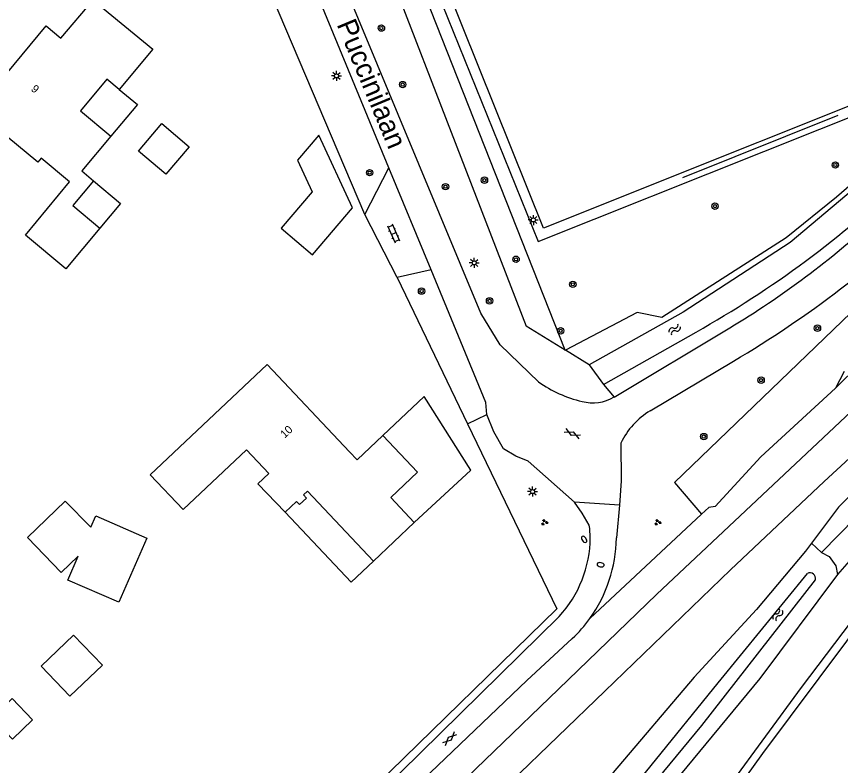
# Model space of a CAD drawing. Extents: x 137999 to 141000, y 397500 to 400501.
# Drawn here: x 138343.7 to 138446.7, y 398897.3 to 398990.9 of the extents above; entities that cross this region are included whole.
import ezdxf

# ---------------------------------------------------------------- set-up
doc = ezdxf.new("R2010")
doc.units = 0
for name, color, linetype in [('gg-afsc-erfafscheiding', 7, 'Continuous'), ('gg-afsc-hekwerk', 7, 'Continuous'), ('gg-anno-huisnummerreeks BGT', 7, 'Continuous'), ('gg-anno-openbare ruimte label', 7, 'Continuous'), ('gg-bbg-gedigitaliseerde bebouwing', 7, 'Continuous'), ('gg-bbg-gedigitaliseerde bijgebouw', 7, 'Continuous'), ('gg-bbg-hoofdgebouw', 7, 'Continuous'), ('gg-bbg-luifel en loopbrug', 7, 'Continuous'), ('gg-knt-BGT kruinlijn', 7, 'Continuous'), ('gg-knt-bronhoudergrens', 7, 'Continuous'), ('gg-knt-verharding', 7, 'Continuous'), ('gg-knt-verharding nz', 7, 'Continuous'), ('gg-kntw-bovenkant insteek waterloop', 7, 'Continuous'), ('gt-grn-groengrens', 7, 'Continuous'), ('gt-symb-boom', 7, 'Continuous'), ('gt-symb-brandkraan', 7, 'Continuous'), ('gt-symb-gesloten verharding', 7, 'Continuous'), ('gt-symb-groenvak', 7, 'Continuous'), ('gt-symb-klinker verharding', 7, 'Continuous'), ('gt-symb-lichtmast', 7, 'Continuous'), ('gt-symb-watersymbool', 7, 'Continuous'), ('gx-grn-maaiveld', 7, 'Continuous')]:
    doc.layers.add(name, color=color, linetype=linetype)

# ---------------------------------------------------------------- blocks, each defined once
blk = doc.blocks.new('gt0-BOOM')
at = {"layer": 'gt-symb-boom'}
for radius in [0.4, 0.2]:
    blk.add_circle((0, 0), radius, dxfattribs=at)
blk = doc.blocks.new('gt0-GRVAK')
at = {"layer": 'gt-symb-groenvak'}
for p, q in [((-0.11, 0.19), (-0.23, 0.24)), ((-0.18, 0.15), (0.09, 0.15)), ((-0.09, 0.21), (-0.16, 0.32)), ((-0.05, 0.21), (-0.05, 0.39)), ((0, 0.21), (0.06, 0.32)), ((0.02, 0.19), (0.13, 0.24)), ((0.26, -0.05), (0.2, 0.06)), ((0.31, -0.05), (0.31, 0.13)), ((0.35, -0.05), (0.41, 0.06)), ((-0.24, -0.23), (-0.36, -0.18)), ((-0.32, -0.26), (-0.05, -0.26)), ((-0.23, -0.21), (-0.29, -0.09)), ((-0.18, -0.2), (-0.18, -0.02)), ((-0.14, -0.21), (-0.07, -0.09)), ((-0.12, -0.23), (0, -0.18)), ((0.24, -0.07), (0.12, -0.02)), ((0.17, -0.11), (0.44, -0.11)), ((0.37, -0.07), (0.49, -0.02))]:
    blk.add_line(p, q, dxfattribs=at)
blk = doc.blocks.new('gt0-GESVH1')
at = {"layer": 'gt-symb-gesloten verharding'}
for p, q in [((-0.99, -0.26), (0.01, 0.24)), ((0.01, -0.26), (-0.99, 0.24)), ((0.01, 0.24), (1.01, -0.26)), ((1.01, 0.24), (0.01, -0.26))]:
    blk.add_line(p, q, dxfattribs=at)
blk = doc.blocks.new('gt0-WA')
at = {"layer": 'gt-symb-watersymbool'}
for centre, start, end in [((-0.32, 0.02), 28.0725, 151.9275), ((0.43, 0.42), 208.0725, 331.9275), ((-0.32, -0.43), 28.0725, 151.9275), ((0.43, -0.03), 208.0725, 331.9275)]:
    blk.add_arc(centre, 0.425, start, end, dxfattribs=at)
blk = doc.blocks.new('gt0-BR')
at = {"layer": 'gt-symb-brandkraan'}
for centre, radius, start, end in [((-0.24, 0), 0.206, 107.5669, 252.4331), ((0.6, -2.66), 3, 106.892, 107.5669), ((0, -0.69), 0.938, 73.108, 106.892), ((-0.6, -2.66), 3, 72.4331, 73.108), ((0.24, 0), 0.206, 287.567, 72.4331), ((0.6, 2.66), 3, 252.4331, 253.108), ((0, 0.69), 0.938, 253.108, 286.8921), ((-0.6, 2.66), 3, 286.8921, 287.567)]:
    blk.add_arc(centre, radius, start, end, dxfattribs=at)
blk = doc.blocks.new('gt0-LMAST')
at = {"layer": 'gt-symb-lichtmast'}
for p, q in [((-0.18, 0.17), (-0.45, 0.44)), ((0, 0.25), (0, 0.62)), ((0.17, 0.17), (0.44, 0.44)), ((-0.25, 0), (-0.63, 0)), ((-0.18, -0.18), (-0.45, -0.45)), ((0, -0.25), (0, -0.63)), ((0.44, -0.45), (0.17, -0.18)), ((0.25, 0), (0.62, 0))]:
    blk.add_line(p, q, dxfattribs=at)
blk.add_circle((0, 0), 0.25, dxfattribs=at)
blk = doc.blocks.new('gt0-KL1')
at = {"layer": 'gt-symb-klinker verharding'}
for p, q in [((-1.15, 0.3), (1.15, 0.3)), ((-1, -0.3), (-1, 0.3)), ((-0.5, 0.3), (-0.5, 0.45)), ((0, -0.3), (0, 0.3)), ((0.5, 0.3), (0.5, 0.45)), ((1, -0.3), (1, 0.3)), ((-1.15, -0.3), (1.15, -0.3)), ((-0.5, -0.45), (-0.5, -0.3)), ((0.5, -0.45), (0.5, -0.3))]:
    blk.add_line(p, q, dxfattribs=at)

msp = doc.modelspace()

# ---------------------------------------------------------------- linework, layer by layer
at = {"layer": 'gg-afsc-erfafscheiding'}
for p, q in [((138387.27, 398966.19), (138372.74, 399000.38)), ((138391.34, 398958.31), (138400.13, 398940.03)), ((138400.13, 398940.03), (138411.26, 398916.91)), ((138411.26, 398916.91), (138381.29, 398887.62))]:
    msp.add_line(p, q, dxfattribs=at)
at = {"layer": 'gg-afsc-hekwerk'}
for p, q in [((138412.31, 398949.24), (138384.42, 399019.89)), ((138446.4, 398978.55), (138426.97, 398970.79))]:
    msp.add_line(p, q, dxfattribs=at)
for points in [[(138465.36, 398985.32), (138452.45, 398973.74), (138446.23, 398968.34), (138439.94, 398963.29), (138424.42, 398953.33), (138421.32, 398953.92), (138412.36, 398949.22)], [(138412.36, 398949.22), (138412.33, 398949.2), (138412.31, 398949.24)]]:
    msp.add_lwpolyline(points, dxfattribs=at)
at = {"layer": 'gg-bbg-gedigitaliseerde bebouwing'}
msp.add_lwpolyline([(138375.09, 398947.44), (138360.47, 398933.65), (138364.56, 398929.32), (138372.47, 398936.78), (138375.27, 398933.81), (138373.92, 398932.54)], dxfattribs=at)
at = {"layer": 'gg-bbg-gedigitaliseerde bijgebouw'}
for points in [[(138376.83, 398964.46), (138380.73, 398961.14), (138385.74, 398967.03), (138381.53, 398976.1), (138378.88, 398972.97), (138380.71, 398969.02), (138376.83, 398964.46)], [(138353.05, 398927.1), (138349.82, 398930.35), (138345.1, 398925.8), (138349.32, 398921.42), (138351.47, 398923.49)], [(138353.05, 398927.1), (138353.67, 398928.53), (138360.05, 398925.74), (138356.54, 398917.71), (138350.16, 398920.5), (138351.47, 398923.49)], [(138346.84, 398909.72), (138350.88, 398913.6), (138354.48, 398909.84), (138350.43, 398905.97), (138346.84, 398909.72)]]:
    msp.add_lwpolyline(points, dxfattribs=at)
at = {"layer": 'gg-bbg-hoofdgebouw'}
for p, q in [((138360.79, 398986.84), (138356.59, 398981.82)), ((138354.15, 398964.49), (138349.89, 398959.41)), ((138385.38, 398936.53), (138375.09, 398947.44)), ((138373.92, 398932.54), (138377.32, 398928.96)), ((138388.37, 398922.87), (138393.46, 398927.68))]:
    msp.add_line(p, q, dxfattribs=at)
for points in [[(138338.63, 398979.16), (138347.46, 398989.75), (138349.28, 398988.23), (138353.31, 398993.04), (138360.79, 398986.84)], [(138356.59, 398981.82), (138355.05, 398983.11), (138351.74, 398979.15), (138355.54, 398975.97)], [(138349.89, 398959.41), (138344.85, 398963.62), (138350.36, 398970.26), (138346.81, 398973.24), (138346.39, 398972.73), (138338.63, 398979.16)], [(138355.54, 398975.97), (138351.9, 398971.63), (138353.38, 398970.39)], [(138353.38, 398970.39), (138350.8, 398967.3), (138354.15, 398964.49)], [(138389.54, 398938.56), (138386.33, 398935.53), (138385.38, 398936.53)], [(138389.54, 398938.56), (138393.87, 398933.96), (138390.52, 398930.8), (138393.46, 398927.68)], [(138377.32, 398928.96), (138378.75, 398930.32), (138379.12, 398929.92), (138380.01, 398930.75), (138379.63, 398931.14), (138380.12, 398931.6), (138388.37, 398922.87)]]:
    msp.add_lwpolyline(points, dxfattribs=at)
at = {"layer": 'gg-bbg-luifel en loopbrug'}
for points in [[(138356.59, 398981.82), (138358.85, 398979.92), (138355.54, 398975.97)], [(138358.99, 398974.12), (138361.9, 398977.55), (138365.33, 398974.64), (138362.42, 398971.21), (138358.99, 398974.12)], [(138353.38, 398970.39), (138356.74, 398967.58), (138354.15, 398964.49)], [(138393.46, 398927.68), (138400.52, 398934.23), (138394.69, 398943.43), (138389.54, 398938.56)], [(138377.32, 398928.96), (138385.56, 398920.23), (138388.37, 398922.87)], [(138340.67, 398903.28), (138343.19, 398905.7), (138345.75, 398903.03), (138343.23, 398900.61), (138340.67, 398903.28)]]:
    msp.add_lwpolyline(points, dxfattribs=at)
at = {"layer": 'gg-knt-BGT kruinlijn'}
for p, q in [((138453.61, 398951.91), (138446.11, 398944.49)), ((138454.1, 398937.43), (138446.49, 398929.61)), ((138446.49, 398929.61), (138443.1, 398925.1)), ((138441.84, 398907.05), (138452.95, 398921.72)), ((138431.71, 398893.26), (138441.84, 398907.05))]:
    msp.add_line(p, q, dxfattribs=at)
at = {"layer": 'gg-knt-bronhoudergrens'}
msp.add_line((138415.41, 398915.69), (138429.37, 398928.74), dxfattribs=at)
at = {"layer": 'gg-knt-verharding'}
for p, q in [((138390.29, 398972.02), (138377.68, 399002.5)), ((138387.27, 398966.19), (138390.29, 398972.02)), ((138395.55, 398959.29), (138390.29, 398972.02)), ((138391.34, 398958.31), (138387.27, 398966.19)), ((138395.55, 398959.29), (138391.34, 398958.31)), ((138418.44, 398943.37), (138432.89, 398952.04)), ((138422.95, 398941.66), (138433.37, 398947.86)), ((138413.47, 398930.22), (138407.7, 398935.35)), ((138419.12, 398929.87), (138418.73, 398925.76)), ((138413.21, 398913.17), (138407.51, 398907.92))]:
    msp.add_line(p, q, dxfattribs=at)
for points in [[(138463.4, 398985.96), (138409.59, 398964.46), (138372.96, 399055.79), (138426.81, 399077.28), (138463.4, 398985.96)], [(138372.18, 399054.35), (138384.62, 399023.2), (138384.22, 399023.01), (138385.77, 399019.21), (138386.17, 399019.33), (138393.94, 398999.98), (138393.5, 398999.78), (138395.03, 398995.96), (138395.5, 398996.11), (138408.93, 398962.81), (138465.36, 398985.32)], [(138408.99, 398945.28), (138404.19, 398949.89), (138401.78, 398953.85), (138373.59, 399021.69)], [(138402.54, 398941.19), (138402.42, 398942.68), (138395.55, 398959.29)], [(138407.7, 398935.35), (138406.14, 398935.98), (138404.63, 398936.91), (138403.39, 398939.02), (138402.54, 398941.19)], [(138419.28, 398937.62), (138419.31, 398932.89), (138419.12, 398929.87)], [(138415.46, 398925.8), (138415.42, 398926.95), (138415.3, 398927.37), (138414.46, 398928.84), (138413.47, 398930.22)], [(138411.57, 398915.95), (138391.77, 398896.47), (138381.9, 398886.99)]]:
    msp.add_lwpolyline(points, dxfattribs=at)
for centre, radius, start, end in [((138361.13, 399069.27), 141.28, 300.7543, 313.8524), ((138374.59, 399049.23), 113.34, 300.9525, 312.5092), ((138417.79, 398957.49), 15.05, 234.2119, 257.0751), ((138415.79, 398947.75), 5.11, 254.4821, 301.1298), ((138427.75, 398933.61), 9.37, 120.798, 154.6673), ((138400.77, 398925.91), 14.69, 317.3379, 359.5658), ((138400.9, 398926.07), 17.84, 324.4211, 358.9894), ((138400.86, 398926.11), 17.89, 313.6686, 324.4009)]:
    msp.add_arc(centre, radius, start, end, dxfattribs=at)
at = {"layer": 'gg-knt-verharding nz'}
msp.add_line((138419.12, 398929.87), (138413.47, 398930.22), dxfattribs=at)
at = {"layer": 'gg-kntw-bovenkant insteek waterloop'}
for p, q in [((138495.8, 399000), (138426, 398932.69)), ((138417.11, 398944.95), (138428.68, 398951.49)), ((138415.33, 398947.39), (138417.11, 398944.95)), ((138426, 398932.69), (138429.37, 398928.74))]:
    msp.add_line(p, q, dxfattribs=at)
msp.add_lwpolyline([(138465.94, 398985.55), (138465.44, 398985.1), (138452.79, 398973.05), (138440.44, 398962.67), (138427.05, 398954), (138415.33, 398947.39)], dxfattribs=at)
msp.add_arc((138363.58, 399066.74), 132.37, 299.4603, 313.5986, dxfattribs=at)
at = {"layer": 'gt-grn-groengrens'}
for p, q in [((138412.31, 398949.24), (138407.46, 398952.23)), ((138415.33, 398947.39), (138412.36, 398949.22)), ((138417.11, 398944.95), (138418.44, 398943.37)), ((138400.13, 398940.03), (138402.54, 398941.19))]:
    msp.add_line(p, q, dxfattribs=at)
msp.add_lwpolyline([(138384.42, 399019.89), (138381.73, 399018.77), (138407.46, 398952.23)], dxfattribs=at)
at = {"layer": 'gx-grn-maaiveld'}
for p, q in [((138447.17, 398946.55), (138446.11, 398944.49)), ((138444.35, 398923.94), (138443.1, 398925.1))]:
    msp.add_line(p, q, dxfattribs=at)
for points in [[(138334.53, 398832.59), (138347.74, 398845.28), (138366.67, 398863.62), (138387.38, 398883.59), (138411.49, 398906.85), (138423.77, 398918.74), (138452.89, 398946.11), (138471.75, 398963.02), (138484.51, 398974.61), (138495.45, 398984.77)], [(138499.41, 398982.66), (138489.92, 398973.85), (138478.64, 398963.66), (138469.4, 398955.25), (138460.33, 398947.22), (138453.63, 398941.07), (138444.67, 398932.82), (138432.98, 398921.77), (138417.26, 398906.59), (138399.64, 398889.59), (138385.05, 398875.64), (138367.17, 398858.32), (138349.33, 398841.16), (138333.87, 398826.24), (138316.88, 398810.07), (138304.82, 398798.46), (138292.22, 398786.3), (138279.23, 398773.8), (138267.43, 398762.44), (138257.96, 398753.35), (138247.34, 398743.36), (138238.39, 398734.96), (138228.54, 398725.85), (138219.7, 398717.86)], [(138501.93, 398981.31), (138473.35, 398946.25), (138454.53, 398922.28), (138436.97, 398898.82), (138420.73, 398876.2), (138406.46, 398855.7), (138389.11, 398830.38), (138374.16, 398808.03), (138357.61, 398782.41), (138337.09, 398749.31), (138322.84, 398725.57), (138306.14, 398696.86), (138294.74, 398676.9)], [(138444.35, 398923.94), (138448.63, 398928.31), (138454.26, 398934.47), (138459.05, 398939.64), (138463.69, 398944.8), (138468.32, 398949.96)], [(138469.96, 398948.07), (138464.81, 398942.28), (138454.81, 398930.85), (138446.37, 398921.18)], [(138446.11, 398944.49), (138436.78, 398935.89), (138431.08, 398929.69), (138430.27, 398929.57), (138429.37, 398928.74)], [(138443.1, 398925.1), (138442.36, 398924.11), (138436.22, 398916.83), (138428.46, 398908.35), (138418.32, 398896.43), (138408.12, 398882.82), (138399.2, 398871.42)], [(138444.35, 398923.94), (138445.3, 398923.43), (138446.13, 398922.27), (138446.37, 398921.18)], [(138399.09, 398868.74), (138414.7, 398887), (138431.42, 398907.63), (138442.6, 398921.32)], [(138446.37, 398921.18), (138436.66, 398908.2), (138414.02, 398880.8), (138401.4, 398866.03), (138400.42, 398864.45)], [(138399, 398865.59), (138410.4, 398879.31), (138429.39, 398902.32), (138443.6, 398920.54)], [(138407.51, 398907.92), (138393.61, 398894.66), (138361.79, 398864.17), (138331.36, 398835.18)]]:
    msp.add_lwpolyline(points, dxfattribs=at)
msp.add_arc((138442.91, 398920.68), 0.711, 348.7208, 116.0104, dxfattribs=at)

# ---------------------------------------------------------------- block references
at = {"layer": 'gt-symb-boom'}
for p in [(138389.35, 398989.49), (138392.01, 398982.43), (138446.09, 398972.37), (138387.88, 398971.41), (138402.23, 398970.48), (138397.36, 398969.66), (138431.04, 398967.23), (138406.18, 398960.59), (138413.28, 398957.46), (138394.37, 398956.61), (138402.87, 398955.39), (138411.76, 398951.65), (138443.85, 398951.98), (138436.81, 398945.48), (138429.64, 398938.43)]:
    msp.add_blockref('gt0-BOOM', p, dxfattribs=at)
at = {"layer": 'gt-symb-brandkraan'}
for p, rotation in [((138414.68, 398925.58), -55.52431078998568), ((138416.75, 398922.41), -10.969653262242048)]:
    msp.add_blockref('gt0-BR', p, dxfattribs=dict(at, rotation=rotation))
at = {"layer": 'gt-symb-gesloten verharding'}
for p, rotation in [((138413.23, 398938.77), 154.97272120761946), ((138397.91, 398900.67), -136.539402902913)]:
    msp.add_blockref('gt0-GESVH1', p, dxfattribs=dict(at, rotation=rotation))
at = {"layer": 'gt-symb-groenvak'}
for p in [(138409.73, 398927.71), (138423.88, 398927.71)]:
    msp.add_blockref('gt0-GRVAK', p, dxfattribs=at)
at = {"layer": 'gt-symb-klinker verharding', "rotation": -65.9968097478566}
msp.add_blockref('gt0-KL1', (138390.87, 398963.83), dxfattribs=at)
at = {"layer": 'gt-symb-lichtmast'}
for p in [(138383.74, 398983.51), (138408.34, 398965.5), (138400.95, 398960.14), (138408.24, 398931.55)]:
    msp.add_blockref('gt0-LMAST', p, dxfattribs=at)
at = {"layer": 'gt-symb-watersymbool'}
for p, rotation in [((138425.96, 398951.78), 41.272116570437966), ((138438.86, 398916.1), 59.99927222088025)]:
    msp.add_blockref('gt0-WA', p, dxfattribs=dict(at, rotation=rotation))

# ---------------------------------------------------------------- texts
at = {"layer": 'gg-anno-huisnummerreeks BGT'}
for s, rotation, p in [('9', 320.2, (138345.48, 398981.74)), ('10', 43.3, (138377.27, 398938.17))]:
    msp.add_text(s, height=1, rotation=rotation, dxfattribs=at).set_placement(p)
at = {"layer": 'gg-anno-openbare ruimte label'}
msp.add_text('Puccinilaan', height=2.5, rotation=292.6, dxfattribs=at).set_placement((138383.73, 398989.96))

doc.saveas('drawing.dxf')
